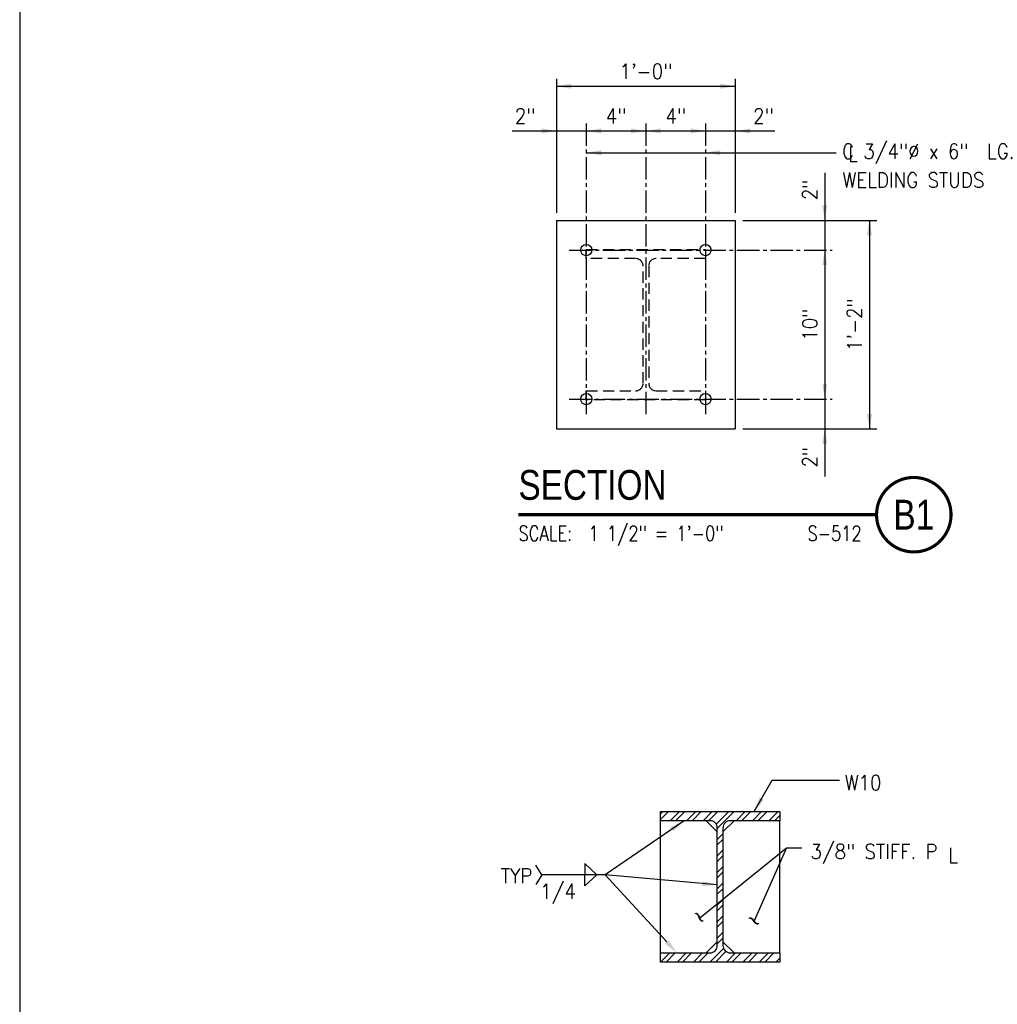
# Model space of a CAD drawing. Header units: inches. Extents: x -9715 to 32893, y -15613 to -1138.
# Tile 326 of 380: x 12296 to 12362, y -7519 to -7452. Entities that reach past the tile are written whole.
import ezdxf
from ezdxf.enums import TextEntityAlignment as Align

# ---------------------------------------------------------------- set-up
doc = ezdxf.new("R2010")
doc.units = ezdxf.units.IN
doc.header["$MEASUREMENT"] = 0
doc.linetypes.add('CENTER2', pattern=[1.125, 0.75, -0.125, 0.125, -0.125])
doc.linetypes.add('HIDDEN', pattern=[0.375, 0.25, -0.125])
doc.layers.get('0').update_dxf_attribs({"color": 252})
doc.layers.get('DEFPOINTS').update_dxf_attribs({"color": 11})
for name, color, linetype in [('S-ANNO-SYMB', 2, 'Continuous'), ('S-ANNO-TEXT', 2, 'Continuous'), ('S2', 7, 'Continuous'), ('S5', 1, 'Continuous'), ('S6', 1, 'Continuous'), ('S7', 2, 'Continuous')]:
    doc.layers.add(name, color=color, linetype=linetype)
doc.styles.add('125', font='romans.shx', dxfattribs={"width": 0.8, "height": 2})
doc.styles.add('FT', font='ROMANS.shx', dxfattribs={"width": 0.8, "height": 0.125})
doc.styles.add('SX-FRAC', font='SX-FRAC.shx', dxfattribs={"width": 0.9, "height": 14})
doc.styles.add('TT', font='swiss.ttf', dxfattribs={"width": 0.8, "height": 0.25})

# ---------------------------------------------------------------- blocks, each defined once
blk = doc.blocks.new('*X356')
at = {"color": 0}
for p, q in [((3670.56, 2251.92), (3672.48, 2253.85)), ((3670.56, 2247.5), (3676.9, 2253.85)), ((3678.36, 2246.47), (3685.74, 2253.85)), ((3682.78, 2246.47), (3690.16, 2253.85)), ((3691.62, 2246.47), (3699, 2253.85)), ((3696.03, 2246.47), (3703.41, 2253.85)), ((3704.87, 2246.47), (3712.25, 2253.85)), ((3709.29, 2246.47), (3716.67, 2253.85)), ((3715.36, 2243.7), (3725.51, 2253.85)), ((3716.31, 2240.22), (3729.93, 2253.85)), ((3731.39, 2246.47), (3738.77, 2253.85)), ((3735.81, 2246.47), (3743.19, 2253.85)), ((3744.65, 2246.47), (3752.03, 2253.85)), ((3749.07, 2246.47), (3756.45, 2253.85)), ((3757.91, 2246.47), (3765.29, 2253.85)), ((3762.33, 2246.47), (3766.56, 2250.7)), ((3716.31, 2231.38), (3720.81, 2235.88)), ((3716.31, 2226.96), (3720.81, 2231.46)), ((3716.31, 2218.12), (3720.81, 2222.62)), ((3716.31, 2213.7), (3720.81, 2218.2)), ((3716.31, 2204.87), (3720.81, 2209.37)), ((3716.31, 2200.45), (3720.81, 2204.95)), ((3716.31, 2191.61), (3720.81, 2196.11)), ((3716.31, 2187.19), (3720.81, 2191.69)), ((3716.31, 2178.35), (3720.81, 2182.85)), ((3716.31, 2173.93), (3720.81, 2178.43)), ((3716.31, 2165.09), (3720.81, 2169.59)), ((3716.31, 2160.67), (3720.81, 2165.17)), ((3716.31, 2151.83), (3720.81, 2156.33)), ((3716.31, 2147.41), (3720.81, 2151.91)), ((3710.38, 2132.65), (3721.32, 2143.59)), ((3714.8, 2132.65), (3723.3, 2141.15)), ((3670.6, 2132.65), (3677.98, 2140.03)), ((3675.02, 2132.65), (3682.4, 2140.03)), ((3683.86, 2132.65), (3691.24, 2140.03)), ((3688.28, 2132.65), (3695.66, 2140.03)), ((3697.12, 2132.65), (3704.5, 2140.03)), ((3701.54, 2132.65), (3708.92, 2140.03)), ((3723.64, 2132.65), (3731.02, 2140.03)), ((3728.06, 2132.65), (3735.44, 2140.03)), ((3736.89, 2132.65), (3744.27, 2140.03)), ((3741.31, 2132.65), (3748.69, 2140.03)), ((3750.15, 2132.65), (3757.53, 2140.03)), ((3754.57, 2132.65), (3761.95, 2140.03)), ((3763.41, 2132.65), (3766.56, 2135.79))]:
    blk.add_line(p, q, dxfattribs=at)
blk = doc.blocks.new('SECTION_INFO')
at = {"style": 'TT', "width": 0.8}
blk.add_attdef('SECTION_TITLE', text='', height=0.25, dxfattribs=at).set_placement((0, 0.375), align=Align.TOP_LEFT)
at = {"style": 'FT', "width": 0.8}
blk.add_attdef('SCALE', (0, -0.21875), '', height=0.125, dxfattribs=at)
blk = doc.blocks.new('T-BULB_R')
at = {"const_width": 0.02604}
for points in [[(0.625, 0, 1), (0, 0, 1)], [(0.625, 0, -1), (0, 0, -1)]]:
    blk.add_lwpolyline(points, format="xyb", dxfattribs=at)
at = {"style": 'TT', "width": 0.8}
blk.add_attdef('SECTION_#', text='', height=0.25, dxfattribs=at).set_placement((0.3125, 0), align=Align.MIDDLE)
at = {"style": 'FT', "width": 0.8}
blk.add_attdef('SHEET_FROM', text='', height=0.125, dxfattribs=at).set_placement((-0.125, -0.21875), align=Align.RIGHT)

msp = doc.modelspace()

# ---------------------------------------------------------------- linework, layer by layer
at = {"layer": 'DEFPOINTS'}
msp.add_lwpolyline([(12296.3006, -7577.28555), (12583.01488, -7577.28555), (12583.01488, -7352.08828), (12296.3006, -7352.08828)], close=True, dxfattribs=at)
at = {"layer": 'S-ANNO-SYMB', "const_width": 0.224}
msp.add_lwpolyline([(12329.76945, -7485.65574), (12353.79539, -7485.65574)], dxfattribs=at)
at = {"layer": 'S2', "color": 1, "linetype": 'CENTER2', "ltscale": 2}
for p, q in [((12334.31784, -7459.39977), (12334.31784, -7479.02662)), ((12338.31784, -7459.39977), (12338.31784, -7479.02662)), ((12342.31784, -7459.39977), (12342.31784, -7479.02662)), ((12333.18132, -7467.89977), (12350.81784, -7467.89977)), ((12333.18132, -7477.89977), (12350.81784, -7477.89977))]:
    msp.add_line(p, q, dxfattribs=at)
at = {"layer": 'S2', "color": 4}
for p, q in [((12332.31784, -7465.89977), (12332.31784, -7479.89977)), ((12332.31784, -7465.89977), (12344.31784, -7465.89977)), ((12344.31784, -7465.89977), (12344.31784, -7479.89977)), ((12332.31784, -7479.89977), (12344.31784, -7479.89977))]:
    msp.add_line(p, q, dxfattribs=at)
at = {"layer": 'S2', "color": 3}
for p, q in [((12339.29752, -7515.0626), (12339.29752, -7506.1926)), ((12342.36002, -7506.1926), (12343.11002, -7506.9426)), ((12344.23502, -7506.1926), (12343.48502, -7506.9426)), ((12347.29752, -7515.0626), (12347.29752, -7506.1926)), ((12342.36002, -7515.0626), (12343.11002, -7514.3126)), ((12344.23502, -7515.0626), (12343.48502, -7514.3126))]:
    msp.add_line(p, q, dxfattribs=at)
at = {"layer": 'S2', "color": 1, "linetype": 'HIDDEN', "ltscale": 3}
msp.add_lwpolyline([(12334.31784, -7468.46477), (12334.31784, -7467.84977), (12342.31784, -7467.84977), (12342.31784, -7468.46477), (12339.00534, -7468.46477, 0.41421356), (12338.50534, -7468.96477), (12338.50534, -7476.83477, 0.41421356), (12339.00534, -7477.33477), (12342.31784, -7477.33477), (12342.31784, -7477.94977), (12334.31784, -7477.94977), (12334.31784, -7477.33477), (12337.63034, -7477.33477, 0.41421356), (12338.13034, -7476.83477), (12338.13034, -7468.96477, 0.41421356), (12337.63034, -7468.46477)], format="xyb", close=True, dxfattribs=at)
at = {"layer": 'S2', "color": 4, "linetype": 'Continuous'}
msp.add_lwpolyline([(12339.29752, -7506.1926), (12339.29752, -7505.5776), (12347.29752, -7505.5776), (12347.29752, -7506.1926), (12343.98502, -7506.1926, 0.41421356), (12343.48502, -7506.6926), (12343.48502, -7514.5626, 0.41421356), (12343.98502, -7515.0626), (12347.29752, -7515.0626), (12347.29752, -7515.6776), (12339.29752, -7515.6776), (12339.29752, -7515.0626), (12342.61002, -7515.0626, 0.41421356), (12343.11002, -7514.5626), (12343.11002, -7506.6926, 0.41421356), (12342.61002, -7506.1926)], format="xyb", close=True, dxfattribs=at)
at = {"layer": 'S2', "color": 4}
for centre in [(12334.31784, -7467.89977), (12342.31784, -7467.89977), (12334.31784, -7477.89977), (12342.31784, -7477.89977)]:
    msp.add_circle(centre, 0.375, dxfattribs=at)
at = {"layer": 'S5', "color": 1}
for p, q in [((12332.31784, -7456.39977), (12332.31784, -7465.39977)), ((12344.31784, -7456.39977), (12344.31784, -7465.39977)), ((12332.31784, -7456.89977), (12344.31784, -7456.89977)), ((12329.35632, -7459.89977), (12346.97343, -7459.89977)), ((12350.31784, -7462.72234), (12350.31784, -7483.08235)), ((12344.81784, -7465.89977), (12353.81784, -7465.89977)), ((12353.31784, -7465.89977), (12353.31784, -7479.89977)), ((12344.81784, -7479.89977), (12353.81784, -7479.89977))]:
    msp.add_line(p, q, dxfattribs=at)
for points in [[(12333.31784, -7457.06644), (12333.31784, -7456.73311), (12332.31784, -7456.89977)], [(12343.31784, -7457.06644), (12343.31784, -7456.73311), (12344.31784, -7456.89977)], [(12331.31784, -7460.06644), (12331.31784, -7459.73311), (12332.31784, -7459.89977)], [(12335.31784, -7460.06644), (12335.31784, -7459.73311), (12334.31784, -7459.89977)], [(12337.31784, -7460.06644), (12337.31784, -7459.73311), (12338.31784, -7459.89977)], [(12339.31784, -7460.06644), (12339.31784, -7459.73311), (12338.31784, -7459.89977)], [(12341.31784, -7460.06644), (12341.31784, -7459.73311), (12342.31784, -7459.89977)], [(12345.31784, -7460.06644), (12345.31784, -7459.73311), (12344.31784, -7459.89977)], [(12350.48451, -7464.89977), (12350.15118, -7464.89977), (12350.31784, -7465.89977)], [(12353.48451, -7466.89977), (12353.15118, -7466.89977), (12353.31784, -7465.89977)], [(12350.48451, -7468.89977), (12350.15118, -7468.89977), (12350.31784, -7467.89977)], [(12350.48451, -7476.89977), (12350.15118, -7476.89977), (12350.31784, -7477.89977)], [(12353.48451, -7478.89977), (12353.15118, -7478.89977), (12353.31784, -7479.89977)], [(12350.48451, -7480.89977), (12350.15118, -7480.89977), (12350.31784, -7479.89977)]]:
    msp.add_solid(points, dxfattribs=at)
at = {"layer": 'S7', "color": 1}
for p, q in [((12334.31784, -7461.36009), (12351.08988, -7461.36009)), ((12345.57785, -7505.5776), (12346.79381, -7503.46307)), ((12346.79381, -7503.46307), (12351.30607, -7503.46307)), ((12340.89397, -7506.1926), (12335.58329, -7509.82302)), ((12341.93108, -7512.72056), (12347.74679, -7508.01586)), ((12347.74679, -7508.01586), (12345.5774, -7512.91259)), ((12347.74679, -7508.01586), (12348.7917, -7508.01586)), ((12331.33329, -7509.82302), (12330.92704, -7509.16677)), ((12331.33329, -7509.82302), (12330.92704, -7510.47927)), ((12335.58329, -7509.82302), (12331.33329, -7509.82302)), ((12343.11002, -7510.49971), (12335.58329, -7509.82302)), ((12339.71934, -7514.32612), (12335.58329, -7509.82302))]:
    msp.add_line(p, q, dxfattribs=at)
at = {"layer": 'S7', "color": 2}
for p, q in [((12335.02428, -7509.82302), (12334.2222, -7509.07302)), ((12334.2222, -7509.07302), (12334.2222, -7509.82302)), ((12335.02428, -7509.82302), (12334.2222, -7510.57302)), ((12334.2222, -7510.57302), (12334.2222, -7509.82302))]:
    msp.add_line(p, q, dxfattribs=at)
at = {"layer": 'S7', "color": 1}
for points in [[(12335.31784, -7461.52676), (12335.31784, -7461.19343), (12334.31784, -7461.36009)], [(12343.31784, -7461.52676), (12343.31784, -7461.19343), (12342.31784, -7461.36009)], [(12346.23235, -7504.80339), (12345.94587, -7504.63297), (12345.57785, -7505.5776)], [(12339.97438, -7506.61936), (12340.16249, -7506.89454), (12340.89397, -7506.1926)], [(12342.12896, -7510.24417), (12342.09911, -7510.57617), (12343.11002, -7510.49971)], [(12339.84209, -7514.21338), (12339.59659, -7514.43886), (12340.39579, -7515.0626)]]:
    msp.add_solid(points, dxfattribs=at)

# ---------------------------------------------------------------- block references
at = {"layer": 'S-ANNO-SYMB', "xscale": 8.00000035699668, "yscale": 8.00000035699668, "zscale": 8.000000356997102}
for name, p, values in [('SECTION_INFO', (12329.76945, -7485.65574), {'SECTION_TITLE': 'SECTION', 'SCALE': 'SCALE:  1 1/2" = 1\'-0"'}), ('T-BULB_R', (12353.79539, -7485.65574), {'SECTION_#': 'B1', 'SHEET_FROM': 'S-512'})]:
    msp.add_blockref(name, p, dxfattribs=at).add_auto_attribs(values)
at = {"layer": 'S6', "color": 1, "xscale": 0.08333333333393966, "yscale": 0.08333333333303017, "zscale": 0.08333333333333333}
msp.add_blockref('*X356', (12033.41779, -7693.39807), dxfattribs=at)

# ---------------------------------------------------------------- texts
at = {"layer": 'S-ANNO-TEXT', "ltscale": 20, "style": '125', "width": 0.9}
for s, p in [('1\'-0"', (12338.31784, -7456.39977)), ('2"', (12330.21474, -7459.39977)), ('4"', (12336.31784, -7459.39977)), ('4"', (12340.31784, -7459.39977)), ('2"', (12346.20243, -7459.39977))]:
    msp.add_text(s, height=1, dxfattribs=at).set_placement(p, align=Align.CENTER)
for s, p in [('C 3/4"%%C x 6"  LG.', (12351.4827, -7461.76413)), ('L', (12351.88341, -7461.94599)), ('WELDING STUDS', (12351.50717, -7463.69994)), ('W10', (12351.65821, -7504.14264)), ('3/8" STIFF. P', (12349.35837, -7508.759)), ('L', (12358.61013, -7509.0113)), ('TYP', (12328.57968, -7510.3939)), ('1/4', (12331.22658, -7511.43032))]:
    msp.add_text(s, height=1, dxfattribs=at).set_placement(p)
for s, p in [('2"', (12349.81784, -7463.85105)), ('10"', (12349.81784, -7472.89977)), ('1\'-2"', (12352.81784, -7472.89977)), ('2"', (12349.81784, -7481.79397))]:
    msp.add_text(s, height=1, rotation=90, dxfattribs=at).set_placement(p, align=Align.CENTER)
at = {"layer": 'S7', "color": 2, "style": 'SX-FRAC'}
for rotation, p in [(131.5202047, (12342.62011, -7512.64087)), (145.4310539, (12346.25378, -7512.71148))]:
    msp.add_text('~', height=1.16667, rotation=rotation, dxfattribs=at).set_placement(p)

doc.saveas('drawing.dxf')
